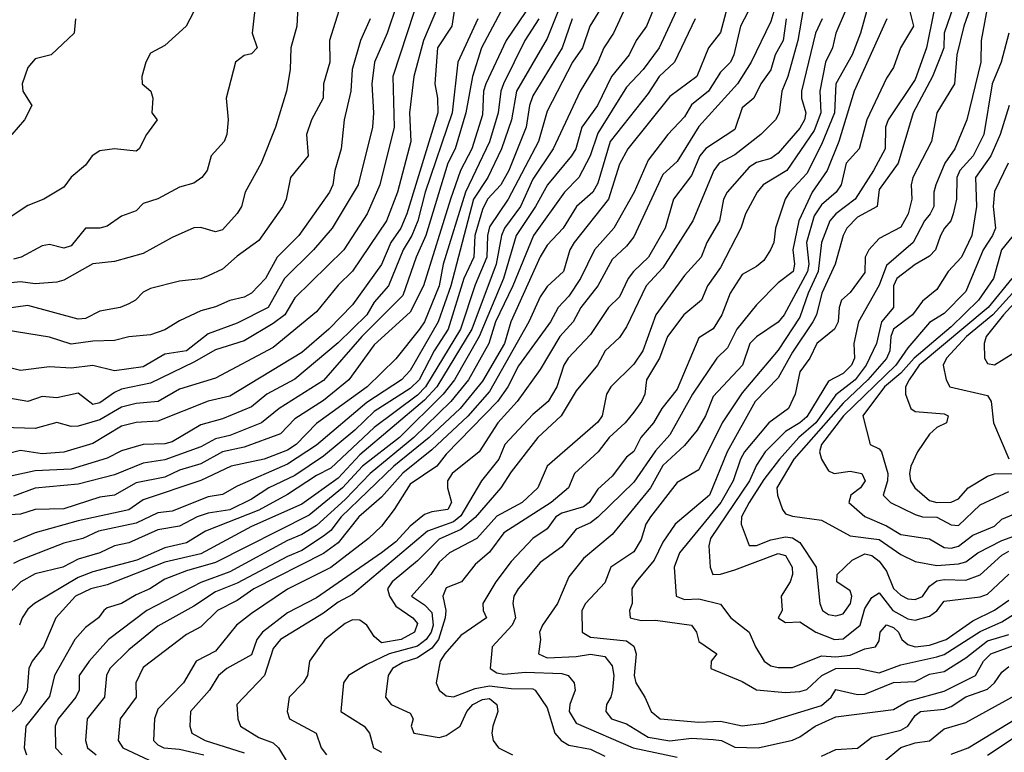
# Model space of a CAD drawing. Header units: metres. Extents: x -51132 to -49532, y -231222 to -229437.
# Tile 260 of 656: x -51058 to -50989, y -230176 to -230125. Entities that reach past the tile are written whole.
import ezdxf

# ---------------------------------------------------------------- set-up
doc = ezdxf.new("R2010")
doc.units = ezdxf.units.M
for name, color, linetype in [('CONTOUR_HALF', 8, 'Continuous'), ('CONTOUR_INDEX', 1, 'Continuous'), ('CONTOUR_INTER', 3, 'Continuous')]:
    doc.layers.add(name, color=color, linetype=linetype)

msp = doc.modelspace()

# ---------------------------------------------------------------- linework, layer by layer
at = {"layer": 'CONTOUR_HALF'}
for points, elevation in [([(-51038.212, -230120.759), (-51038.44, -230125.259), (-51038.86, -230126.759), (-51038.91, -230128.259), (-51039.158, -230129.759), (-51039.91, -230132.259), (-51040.92, -230134.759), (-51042.017, -230136.759), (-51042.267, -230137.759), (-51042.58, -230138.238), (-51043.58, -230139.366), (-51044.08, -230139.515), (-51045.08, -230139.214), (-51045.58, -230139.239), (-51047.08, -230139.901), (-51049.08, -230141.009), (-51051.08, -230141.569), (-51052.58, -230141.74), (-51054.58, -230142.86), (-51055.08, -230143.013), (-51056.58, -230143.106), (-51057.58, -230142.978), (-51059.58, -230143.19)], 60.5), ([(-51007.896, -230121.259), (-51009.08, -230125.711), (-51009.91, -230126.759), (-51010.705, -230128.759), (-51012.58, -230130.129), (-51015.487, -230133.759), (-51016.08, -230134.83), (-51016.834, -230137.259), (-51019.206, -230140.259), (-51019.506, -230140.759), (-51019.951, -230142.259), (-51021.08, -230143.313), (-51021.58, -230144.023), (-51022.354, -230145.759), (-51025.08, -230150.568), (-51026.58, -230152.286), (-51029.08, -230154.628), (-51031.08, -230156.231), (-51032.58, -230157.9), (-51034.143, -230159.259), (-51035.58, -230161.07), (-51036.58, -230161.812), (-51041.421, -230164.259), (-51042.58, -230165.046), (-51043.944, -230165.759), (-51045.08, -230166.878), (-51046.08, -230167.405), (-51049.08, -230169.706), (-51049.606, -230170.759), (-51049.566, -230171.759), (-51050.69, -230173.259), (-51050.824, -230174.759), (-51050.486, -230175.259), (-51047.289, -230176.759)], 51.5), ([(-51002.854, -230121.259), (-51003.714, -230126.259), (-51004.403, -230128.759), (-51004.815, -230129.759), (-51005.016, -230131.259), (-51005.256, -230131.759), (-51006.281, -230132.759), (-51008.08, -230134.172), (-51009.167, -230134.759), (-51009.53, -230135.259), (-51010.999, -230138.759), (-51013.08, -230142.02), (-51014.216, -230143.259), (-51015.58, -230146.105), (-51016.08, -230146.826), (-51017.059, -230147.759), (-51017.599, -230148.759), (-51019.08, -230150.537), (-51020.115, -230152.259), (-51021.745, -230153.759), (-51023.58, -230156.149), (-51024.288, -230157.259), (-51026.08, -230159.316), (-51027.08, -230160.131), (-51028.58, -230160.812), (-51030.08, -230162.32), (-51031.841, -230163.759), (-51032.162, -230164.259), (-51032.006, -230164.759), (-51031.58, -230165.461), (-51030.388, -230166.259), (-51030.08, -230166.662), (-51030.284, -230167.259), (-51031.214, -230167.759), (-51032.58, -230167.998), (-51033.08, -230167.56), (-51033.58, -230166.776), (-51034.08, -230166.415), (-51034.58, -230166.406), (-51035.08, -230166.646), (-51036.495, -230167.759), (-51037.551, -230169.259), (-51037.7, -230170.259), (-51038.008, -230170.759), (-51038.959, -230171.759), (-51039.099, -230172.759), (-51038.937, -230173.259), (-51037.087, -230174.259), (-51036.748, -230175.259), (-51036.373, -230175.759)], 49.5), ([(-51011.712, -230123.259), (-51013.325, -230126.759), (-51014.445, -230128.259), (-51015.58, -230129.493), (-51017.58, -230132.67), (-51018.114, -230134.259), (-51018.9, -230135.759), (-51019.892, -230136.759), (-51022.029, -230139.759), (-51023.472, -230143.259), (-51024.669, -230145.759), (-51025.136, -230147.259), (-51026.536, -230149.759), (-51027.77, -230151.259), (-51030.322, -230153.759), (-51033.354, -230156.259), (-51035.08, -230158.056), (-51037.08, -230159.855), (-51038.08, -230160.482), (-51039.08, -230160.895), (-51043.08, -230163.07), (-51045.08, -230163.82), (-51048.835, -230165.759), (-51051.493, -230167.759), (-51052.826, -230169.259), (-51053.529, -230170.259), (-51053.525, -230171.259), (-51053.742, -230171.759), (-51054.969, -230173.259), (-51055.193, -230173.759), (-51055.164, -230175.259), (-51054.704, -230175.759)], 52.5), ([(-51015.801, -230124.259), (-51016.5, -230125.759), (-51017.171, -230126.759), (-51017.576, -230127.759), (-51018.789, -230129.759), (-51020.677, -230133.759), (-51022.08, -230135.865), (-51022.939, -230137.759), (-51024.05, -230139.259), (-51024.252, -230139.759), (-51024.613, -230141.759), (-51026.319, -230146.259), (-51028.739, -230150.259), (-51029.58, -230151.187), (-51034.08, -230154.965), (-51035.58, -230156.572), (-51038.08, -230158.377), (-51041.58, -230159.941), (-51045.08, -230161.828), (-51047.58, -230162.405), (-51051.58, -230163.972), (-51052.703, -230164.259), (-51053.775, -230164.759), (-51055.145, -230166.259), (-51055.995, -230168.259), (-51056.774, -230169.259), (-51057.011, -230169.759), (-51057.126, -230171.259), (-51057.58, -230172.227), (-51059.276, -230173.759)], 53.5), ([(-51030.308, -230124.259), (-51031.773, -230128.759), (-51031.685, -230132.259), (-51032.685, -230136.259), (-51033.56, -230138.259), (-51035.177, -230140.759), (-51038.58, -230144.095), (-51039.265, -230145.259), (-51040.08, -230145.869), (-51042.08, -230147.067), (-51044.08, -230147.693), (-51045.58, -230148.554), (-51048.58, -230149.995), (-51050.58, -230150.423), (-51051.08, -230150.637), (-51052.08, -230151.372), (-51052.58, -230151.483), (-51053.58, -230150.694), (-51055.08, -230151.018), (-51056.08, -230150.918), (-51057.08, -230151.265), (-51059.08, -230150.916)], 58.5), ([(-51027.472, -230123.759), (-51027.689, -230125.259), (-51028.691, -230126.759), (-51028.87, -230129.259), (-51028.682, -230130.259), (-51028.667, -230131.259), (-51030.821, -230138.259), (-51031.228, -230139.259), (-51031.912, -230140.259), (-51032.58, -230141.784), (-51034.58, -230144.568), (-51036.217, -230146.259), (-51038.08, -230147.88), (-51043.08, -230150.889), (-51044.58, -230151.254), (-51048.08, -230152.625), (-51049.58, -230152.72), (-51050.58, -230152.968), (-51052.58, -230154.17), (-51054.58, -230154.781), (-51056.08, -230154.896), (-51057.58, -230154.671), (-51058.58, -230154.921)], 57.5), ([(-51045.328, -230123.759), (-51046.1, -230125.259), (-51047.58, -230126.613), (-51048.58, -230127.141), (-51048.905, -230127.759), (-51049.183, -230128.759), (-51049.165, -230129.259), (-51048.557, -230129.759), (-51048.427, -230130.259), (-51048.496, -230131.259), (-51048.108, -230131.759), (-51048.866, -230132.759), (-51049.354, -230133.759), (-51049.58, -230133.917), (-51051.08, -230133.762), (-51052.08, -230133.903), (-51052.621, -230134.259), (-51053.08, -230134.893), (-51054.08, -230135.722), (-51054.58, -230136.424), (-51055.966, -230137.259), (-51057.08, -230137.698), (-51058.58, -230138.685)], 61.5), ([(-51024.294, -230124.259), (-51025.636, -230126.759), (-51026.26, -230128.759), (-51026.719, -230131.259), (-51027.468, -230133.759), (-51027.974, -230134.759), (-51029.496, -230139.759), (-51030.171, -230141.259), (-51031.08, -230143.933), (-51033.941, -230146.759), (-51036.58, -230149.815), (-51039.65, -230151.759), (-51040.883, -230152.759), (-51043.08, -230153.618), (-51044.08, -230153.85), (-51045.08, -230154.403), (-51047.58, -230155.305), (-51049.08, -230155.533), (-51051.08, -230156.359), (-51053.58, -230156.997), (-51056.58, -230157.265), (-51058.08, -230157.818)], 56.5), ([(-51005.379, -230124.259), (-51005.58, -230124.939), (-51006.941, -230127.759), (-51007.892, -230129.259), (-51010.58, -230132.22), (-51012.08, -230134.636), (-51013.08, -230135.545), (-51015.08, -230139.867), (-51015.58, -230140.517), (-51016.58, -230141.42), (-51017.574, -230143.259), (-51018.751, -230144.759), (-51019.28, -230145.759), (-51020.215, -230146.759), (-51021.58, -230149.052), (-51023.164, -230151.259), (-51024.517, -230152.759), (-51025.81, -230154.759), (-51027.662, -230156.259), (-51027.994, -230156.759), (-51028.004, -230157.259), (-51027.716, -230158.259), (-51027.981, -230158.759), (-51029.08, -230158.906), (-51029.58, -230159.11), (-51030.58, -230159.914), (-51031.58, -230160.983), (-51032.58, -230161.752), (-51037.08, -230164.868), (-51039.08, -230165.912), (-51040.821, -230167.259), (-51041.21, -230167.759), (-51041.58, -230168.815), (-51043.282, -230169.759), (-51043.865, -230170.259), (-51044.494, -230171.259), (-51045.808, -230172.759), (-51045.846, -230173.759), (-51045.723, -230174.259), (-51044.798, -230174.759), (-51042.08, -230175.622)], 50.5), ([(-51000.445, -230124.259), (-51001.07, -230125.759), (-51001.311, -230126.759), (-51001.804, -230127.759), (-51002.19, -230129.759), (-51002.125, -230131.259), (-51002.58, -230132.493), (-51004.469, -230135.259), (-51006.122, -230136.259), (-51006.525, -230136.759), (-51007.348, -230138.259), (-51007.662, -230139.259), (-51009.08, -230141.976), (-51009.975, -230143.259), (-51010.395, -230144.259), (-51011.611, -230145.259), (-51012.754, -230146.759), (-51013.303, -230148.259), (-51014.213, -230149.759), (-51014.325, -230150.759), (-51014.542, -230151.259), (-51015.08, -230152.014), (-51015.69, -230152.759), (-51016.79, -230153.759), (-51017.553, -230154.759), (-51019.201, -230156.259), (-51019.609, -230157.259), (-51020.806, -230158.259), (-51024.08, -230160.36), (-51025.08, -230161.699), (-51026.08, -230162.567), (-51027.022, -230163.759), (-51028.08, -230164.188), (-51028.32, -230164.759), (-51028.121, -230165.759), (-51028.146, -230166.259), (-51028.615, -230167.759), (-51029.08, -230168.35), (-51030.08, -230169.033), (-51031.08, -230169.355), (-51031.798, -230169.759), (-51032.117, -230170.259), (-51032.3, -230171.759), (-51031.897, -230172.259), (-51030.58, -230172.852), (-51030.38, -230173.259), (-51030.519, -230173.759), (-51030.337, -230174.259), (-51028.58, -230174.543), (-51028.08, -230174.422), (-51027.119, -230173.759), (-51026.645, -230172.759), (-51026.246, -230172.259), (-51025.58, -230171.91), (-51025.08, -230171.836), (-51024.585, -230172.259), (-51024.507, -230172.759), (-51024.847, -230173.759), (-51024.925, -230174.259), (-51024.837, -230174.759), (-51024.462, -230175.259), (-51023.484, -230175.759)], 48.5), ([(-50994.285, -230124.259), (-50994.807, -230126.759), (-50995.58, -230128.962), (-50997.448, -230131.759), (-50997.648, -230132.259), (-50997.661, -230133.759), (-50998.466, -230135.259), (-50999.747, -230137.259), (-51001.077, -230138.259), (-51001.495, -230138.759), (-51002.085, -230140.259), (-51002.298, -230142.259), (-51002.999, -230143.759), (-51003.58, -230145.434), (-51005.08, -230147.722), (-51007.58, -230150.665), (-51008.953, -230152.759), (-51010.58, -230156.014), (-51012.08, -230156.89), (-51013.936, -230159.259), (-51014.242, -230159.759), (-51014.58, -230160.823), (-51015.08, -230161.681), (-51016.669, -230162.759), (-51017.08, -230163.838), (-51018.435, -230165.259), (-51018.687, -230165.759), (-51018.654, -230167.259), (-51018.08, -230167.606), (-51015.58, -230167.851), (-51015.08, -230168.228), (-51014.912, -230168.759), (-51015.069, -230170.259), (-51014.931, -230170.759), (-51014.313, -230171.759), (-51013.887, -230172.759), (-51013.264, -230173.259), (-51010.58, -230173.495), (-51009.08, -230173.424), (-51007.58, -230173.731), (-51006.08, -230173.554), (-51002.08, -230172.341), (-51001.415, -230171.759), (-51001.08, -230171.216), (-50999.58, -230171.57), (-50999.08, -230171.55), (-50997.08, -230170.749), (-50995.58, -230170.68), (-50994.58, -230170.157), (-50993.58, -230169.983), (-50992.08, -230169.018), (-50990.58, -230167.847), (-50989.08, -230167.408)], 46.5), ([(-50991.668, -230123.759), (-50992.213, -230125.259), (-50992.7, -230127.259), (-50992.853, -230129.259), (-50994.075, -230131.259), (-50994.458, -230133.259), (-50995.739, -230135.759), (-50995.861, -230136.259), (-50995.812, -230137.259), (-50996.067, -230138.259), (-50996.58, -230139.183), (-50998.08, -230139.967), (-50998.802, -230140.759), (-50999.038, -230141.259), (-50999.08, -230142.323), (-51000.08, -230143.72), (-51000.682, -230144.259), (-51000.84, -230144.759), (-51000.912, -230145.759), (-51001.171, -230146.259), (-51002.393, -230147.259), (-51002.888, -230148.259), (-51003.58, -230149.207), (-51003.895, -230150.759), (-51004.372, -230151.759), (-51005.721, -230152.759), (-51007.406, -230154.759), (-51007.69, -230155.259), (-51008.186, -230156.759), (-51009.046, -230158.259), (-51011.91, -230161.759), (-51012.29, -230162.759), (-51012.152, -230164.759), (-51011.58, -230164.997), (-51010.58, -230164.941), (-51009.08, -230165.321), (-51008.356, -230166.259), (-51007.08, -230167.242), (-51006.659, -230168.259), (-51006.042, -230169.259), (-51005.58, -230169.578), (-51005.08, -230169.706), (-51004.08, -230169.689), (-51002.08, -230168.882), (-51001.08, -230168.952), (-51000.08, -230168.856), (-50999.08, -230168.415), (-50998.335, -230168.259), (-50998.08, -230167.852), (-50997.999, -230167.259), (-50997.58, -230166.751), (-50997.08, -230166.933), (-50996.741, -230167.259), (-50996.501, -230167.759), (-50996.08, -230168.114), (-50995.58, -230168.263), (-50994.58, -230168.152), (-50993.438, -230167.759), (-50991.58, -230166.476), (-50990.08, -230165.722), (-50989.08, -230165.027)], 45.5), ([(-51019.356, -230124.759), (-51020.04, -230126.759), (-51022.08, -230130.088), (-51022.314, -230130.759), (-51022.544, -230132.259), (-51023.755, -230135.259), (-51024.309, -230136.259), (-51025.225, -230137.259), (-51025.58, -230137.967), (-51026.11, -230139.759), (-51026.175, -230141.259), (-51026.856, -230142.759), (-51027.95, -230146.259), (-51028.91, -230147.759), (-51029.962, -230149.759), (-51030.58, -230150.364), (-51033.08, -230151.951), (-51034.419, -230153.259), (-51036.58, -230155.048), (-51038.58, -230156.389), (-51040.384, -230157.259), (-51041.58, -230158.041), (-51043.08, -230158.767), (-51044.58, -230159.011), (-51045.345, -230159.259), (-51046.58, -230159.896), (-51048.08, -230160.162), (-51050.08, -230161.053), (-51051.08, -230161.275), (-51052.08, -230161.765), (-51053.58, -230162.188), (-51054.651, -230162.759), (-51056.58, -230163.208), (-51057.562, -230163.759), (-51058.582, -230164.759)], 54.5), ([(-51033.344, -230124.759), (-51034.027, -230126.259), (-51034.596, -230128.259), (-51034.695, -230129.759), (-51035.15, -230131.759), (-51035.362, -230133.759), (-51035.813, -230135.259), (-51035.935, -230136.259), (-51036.171, -230136.759), (-51038.3, -230139.759), (-51039.8, -230141.259), (-51040.616, -230142.759), (-51041.58, -230143.76), (-51042.08, -230144.051), (-51043.08, -230144.272), (-51044.08, -230144.72), (-51045.08, -230144.98), (-51046.58, -230145.67), (-51047.58, -230146.304), (-51048.58, -230146.652), (-51050.08, -230146.781), (-51051.08, -230147.041), (-51052.58, -230147.083), (-51054.08, -230147.292), (-51055.58, -230146.818), (-51058.58, -230146.338)], 59.5), ([(-51021.674, -230124.759), (-51022.631, -230126.259), (-51024.123, -230129.259), (-51024.306, -230129.759), (-51024.491, -230131.259), (-51025.08, -230133.276), (-51026.754, -230136.759), (-51028.299, -230141.759), (-51028.568, -230143.259), (-51029.58, -230145.743), (-51029.932, -230146.259), (-51031.58, -230148.311), (-51033.556, -230150.259), (-51037.08, -230152.783), (-51038.494, -230154.259), (-51039.08, -230154.636), (-51040.701, -230155.259), (-51042.981, -230155.759), (-51045.08, -230156.742), (-51049.08, -230158.079), (-51050.08, -230158.781), (-51053.58, -230159.548), (-51056.58, -230160.376), (-51058.08, -230161.002)], 55.5), ([(-50997.554, -230124.759), (-50999.806, -230129.759), (-51000.863, -230133.259), (-51001.693, -230135.259), (-51002.731, -230136.759), (-51003.637, -230138.759), (-51004.063, -230140.759), (-51003.955, -230141.759), (-51004.038, -230142.259), (-51005.08, -230143.056), (-51006.58, -230144.581), (-51007.932, -230146.259), (-51008.58, -230147.562), (-51009.317, -230148.259), (-51011.012, -230150.759), (-51012.58, -230153.576), (-51013.58, -230154.69), (-51015.08, -230156.868), (-51017.58, -230159.281), (-51018.08, -230159.683), (-51019.08, -230160.108), (-51020.08, -230161.336), (-51021.58, -230162.421), (-51023.092, -230164.259), (-51023.386, -230164.759), (-51023.474, -230165.259), (-51023.289, -230166.259), (-51023.509, -230166.759), (-51024.899, -230168.259), (-51025.035, -230169.759), (-51024.58, -230170.062), (-51024.08, -230170.169), (-51022.58, -230170.014), (-51020.08, -230170.104), (-51019.63, -230170.259), (-51019.227, -230170.759), (-51019.157, -230171.259), (-51019.517, -230172.259), (-51019.565, -230172.759), (-51019.08, -230173.548), (-51015.126, -230175.259), (-51012.08, -230175.915)], 47.5), ([(-50989.083, -230125.759), (-50989.621, -230127.759), (-50990.235, -230129.259), (-50990.827, -230132.759), (-50991.571, -230134.259), (-50992.483, -230135.259), (-50992.689, -230135.759), (-50992.71, -230137.259), (-50992.941, -230138.259), (-50993.101, -230138.759), (-50993.557, -230139.259), (-50993.816, -230139.759), (-50994.167, -230140.759), (-50994.58, -230141.205), (-50995.58, -230141.775), (-50996.865, -230142.759), (-50997.087, -230143.259), (-50997.081, -230144.759), (-50997.922, -230145.759), (-50998.273, -230147.259), (-50998.968, -230148.759), (-50999.739, -230149.759), (-51001.08, -230150.808), (-51002.46, -230152.759), (-51003.647, -230153.759), (-51004.987, -230155.259), (-51006.08, -230156.672), (-51007.098, -230158.259), (-51007.618, -230159.259), (-51007.648, -230159.759), (-51007.08, -230161.253), (-51006.58, -230161.251), (-51005.58, -230160.855), (-51004.58, -230160.648), (-51004.08, -230160.71), (-51003.58, -230161.031), (-51002.442, -230162.759), (-51002.179, -230165.259), (-51002.007, -230165.759), (-51001.58, -230166.026), (-51001.08, -230166.12), (-51000.58, -230165.975), (-51000.069, -230165.259), (-50999.97, -230164.759), (-51000.08, -230164.378), (-51001.006, -230163.759), (-51000.996, -230163.259), (-50999.954, -230162.259), (-50999.08, -230161.824), (-50998.58, -230161.933), (-50998.08, -230162.331), (-50997.58, -230163.027), (-50997.08, -230164.228), (-50996.58, -230164.695), (-50996.08, -230164.949), (-50995.58, -230164.983), (-50995.08, -230164.786), (-50994.58, -230164.06), (-50994.08, -230163.687), (-50993.58, -230163.594), (-50992.08, -230163.657), (-50991.08, -230163.274), (-50989.58, -230161.926), (-50989.08, -230161.644)], 44.5), ([(-50989.133, -230134.759), (-50990.08, -230136.724), (-50990.179, -230137.759), (-50990.024, -230139.259), (-50990.214, -230139.759), (-50990.863, -230140.759), (-50992.08, -230143.655), (-50993.58, -230145.166), (-50994.58, -230145.785), (-50996.08, -230147.553), (-50996.918, -230148.759), (-51000.561, -230152.259), (-51002.081, -230154.259), (-51002.216, -230154.759), (-51002.077, -230155.259), (-51001.58, -230156.079), (-51001.205, -230156.259), (-51000.08, -230156.103), (-50999.275, -230156.259), (-50999.051, -230156.759), (-50999.369, -230157.259), (-51000.047, -230157.759), (-51000.177, -230158.259), (-50999.08, -230159.243), (-50997.58, -230159.881), (-50996.58, -230160.477), (-50994.58, -230160.777), (-50993.58, -230161.385), (-50993.08, -230161.435), (-50992.58, -230161.292), (-50991.58, -230160.534), (-50990.08, -230159.903), (-50989.58, -230159.422), (-50988.08, -230158.801)], 43.5), ([(-50986.722, -230142.259), (-50989.451, -230145.259), (-50990.652, -230146.759), (-50990.797, -230147.259), (-50990.786, -230148.259), (-50990.58, -230148.639), (-50990.08, -230148.73), (-50988.08, -230147.476)], 41.5), ([(-50988.881, -230142.759), (-50990.527, -230144.759), (-50995.308, -230148.759), (-50996.002, -230149.759), (-50996.247, -230150.259), (-50996.263, -230150.759), (-50995.878, -230151.759), (-50995.58, -230151.973), (-50993.58, -230152.123), (-50993.285, -230152.259), (-50993.409, -230152.759), (-50994.08, -230153.063), (-50994.58, -230153.537), (-50995.43, -230154.759), (-50995.89, -230155.759), (-50995.985, -230156.259), (-50995.912, -230156.759), (-50995.616, -230157.259), (-50994.58, -230158.132), (-50994.08, -230158.256), (-50993.08, -230158.242), (-50992.58, -230158.012), (-50991.903, -230157.259), (-50990.58, -230156.435), (-50990.08, -230156.288), (-50987.08, -230156.238)], 42.5), ([(-51002.08, -230175.851), (-51001.08, -230175.391), (-50999.58, -230175.297), (-50998.58, -230174.519), (-50996.58, -230174.052), (-50996.083, -230173.759), (-50995.58, -230173.026), (-50995.209, -230172.759), (-50993.58, -230172.577), (-50993.08, -230172.393), (-50992.08, -230171.739), (-50990.58, -230171.189), (-50990.077, -230170.759), (-50989.58, -230170.012), (-50989.08, -230169.631)], 47.5), ([(-50993.08, -230175.71), (-50991.91, -230175.259), (-50988.61, -230173.259)], 48.5)]:
    msp.add_lwpolyline(points, dxfattribs=dict(at, elevation=elevation))
at = {"layer": 'CONTOUR_INDEX'}
for points, elevation in [([(-51020.08, -230123.58), (-51021.08, -230126.118), (-51023.209, -230129.759), (-51023.556, -230131.759), (-51024.255, -230133.759), (-51025.189, -230135.759), (-51026.195, -230137.259), (-51027.774, -230143.259), (-51028.635, -230145.759), (-51030.58, -230149.123), (-51031.175, -230149.759), (-51033.58, -230151.335), (-51037.08, -230154.293), (-51039.08, -230155.605), (-51042.58, -230157.126), (-51043.58, -230157.71), (-51044.58, -230157.865), (-51047.08, -230158.871), (-51048.08, -230158.982), (-51049.58, -230159.707), (-51052.177, -230160.259), (-51053.269, -230160.759), (-51054.58, -230161.091), (-51057.602, -230162.259), (-51058.08, -230162.492)], 55), ([(-51035.395, -230123.759), (-51036.179, -230126.259), (-51036.15, -230127.759), (-51036.584, -230129.259), (-51036.623, -230130.259), (-51037.424, -230131.759), (-51037.76, -230132.759), (-51037.64, -230134.259), (-51038.878, -230135.759), (-51039.179, -230137.259), (-51039.398, -230137.759), (-51041.08, -230140.111), (-51042.58, -230141.197), (-51043.58, -230142.095), (-51044.58, -230142.57), (-51045.08, -230142.765), (-51046.58, -230142.943), (-51048.58, -230143.446), (-51049.08, -230143.699), (-51049.617, -230144.259), (-51050.08, -230144.514), (-51050.677, -230144.759), (-51052.08, -230145.02), (-51053.08, -230145.515), (-51053.58, -230145.57), (-51057.08, -230144.621), (-51058.58, -230144.83)], 60), ([(-50990.551, -230123.759), (-50991, -230126.259), (-50991.027, -230127.759), (-50991.997, -230131.759), (-50992.844, -230133.759), (-50993.531, -230134.759), (-50994.149, -230136.259), (-50994.285, -230136.759), (-50994.284, -230137.759), (-50994.545, -230138.259), (-50994.942, -230138.759), (-50995.717, -230140.259), (-50997.58, -230141.856), (-50998.08, -230143.211), (-50999.515, -230145.759), (-50999.825, -230147.259), (-50999.791, -230148.259), (-50999.994, -230148.759), (-51000.58, -230149.321), (-51001.58, -230149.868), (-51003.08, -230152.329), (-51003.573, -230152.759), (-51004.58, -230153.338), (-51005.99, -230154.759), (-51006.58, -230155.68), (-51007.069, -230156.759), (-51009.759, -230160.759), (-51009.88, -230161.259), (-51009.802, -230162.759), (-51009.6, -230163.259), (-51009.08, -230163.239), (-51008.08, -230162.943), (-51005.08, -230161.804), (-51004.58, -230161.936), (-51004.107, -230162.759), (-51004.074, -230163.259), (-51004.249, -230163.759), (-51004.881, -230164.759), (-51004.799, -230165.759), (-51005.076, -230166.259), (-51004.58, -230166.591), (-51003.58, -230166.541), (-51002.469, -230167.259), (-51001.185, -230167.759), (-51000.58, -230167.71), (-50999.388, -230166.759), (-50999.08, -230165.605), (-50998.58, -230164.839), (-50998.08, -230164.532), (-50997.13, -230165.759), (-50996.08, -230166.333), (-50995.58, -230166.418), (-50994.58, -230166.136), (-50994.08, -230165.78), (-50993.58, -230165.11), (-50991.08, -230164.792), (-50990.58, -230164.612), (-50989.08, -230163.243)], 45), ([(-51004.519, -230124.759), (-51004.72, -230126.259), (-51005.296, -230127.259), (-51005.58, -230128.292), (-51006.281, -230129.259), (-51006.775, -230130.259), (-51007.58, -230130.93), (-51008.08, -230132.427), (-51010.08, -230133.75), (-51010.497, -230134.259), (-51011.08, -230135.606), (-51012.343, -230137.259), (-51012.902, -230139.259), (-51014.054, -230141.259), (-51015.113, -230142.259), (-51015.483, -230142.759), (-51016.08, -230144.018), (-51016.832, -230144.759), (-51018.08, -230146.636), (-51019.635, -230148.259), (-51019.93, -230148.759), (-51020.414, -230150.259), (-51021.016, -230151.259), (-51022.08, -230152.163), (-51024.027, -230154.259), (-51024.446, -230155.259), (-51025.648, -230156.759), (-51027.08, -230159.198), (-51027.58, -230159.603), (-51029.384, -230160.259), (-51034.58, -230164.652), (-51035.58, -230165.164), (-51036.58, -230165.944), (-51039.58, -230167.76), (-51040.08, -230168.383), (-51040.68, -230170.259), (-51042.604, -230172.259), (-51042.523, -230173.259), (-51042.34, -230173.759), (-51041.08, -230174.544), (-51040.08, -230174.914), (-51039.705, -230175.259), (-51039.106, -230176.259)], 50)]:
    msp.add_lwpolyline(points, dxfattribs=dict(at, elevation=elevation))
at = {"layer": 'CONTOUR_INTER'}
for points, elevation in [([(-51027.97, -230122.259), (-51029.668, -230126.259), (-51030.321, -230128.759), (-51030.62, -230131.259), (-51030.546, -230133.259), (-51031.455, -230136.759), (-51032.213, -230138.759), (-51034.58, -230142.242), (-51035.58, -230143.205), (-51037.08, -230145.062), (-51040.08, -230147.536), (-51044.08, -230149.646), (-51046.58, -230150.413), (-51048.039, -230151.259), (-51049.58, -230151.418), (-51050.58, -230151.66), (-51052.08, -230152.541), (-51053.58, -230152.99), (-51054.08, -230153.004), (-51055.08, -230152.73), (-51056.58, -230153.136), (-51061.08, -230152.993)], 58), ([(-51013.175, -230122.759), (-51014.203, -230125.259), (-51014.922, -230126.259), (-51015.397, -230127.259), (-51016.632, -230128.759), (-51017.607, -230130.759), (-51018.692, -230132.259), (-51019.098, -230133.759), (-51019.407, -230134.259), (-51021.061, -230136.259), (-51021.887, -230137.759), (-51023.23, -230139.759), (-51024.109, -230142.759), (-51025.811, -230146.759), (-51027.519, -230149.759), (-51028.294, -230150.759), (-51031.324, -230153.759), (-51033.894, -230155.759), (-51035.264, -230157.259), (-51037.58, -230159.145), (-51044.08, -230162.427), (-51046.08, -230162.997), (-51047.58, -230163.578), (-51048.622, -230164.259), (-51049.58, -230164.656), (-51050.58, -230165.271), (-51051.58, -230165.571), (-51051.824, -230165.759), (-51052.185, -230166.259), (-51053.08, -230166.932), (-51053.822, -230167.759), (-51055.236, -230170.259), (-51055.58, -230171.719), (-51057.226, -230173.759), (-51057.326, -230175.259), (-51057.177, -230175.759)], 53), ([(-51041.257, -230123.259), (-51041.541, -230125.759), (-51041.196, -230126.759), (-51041.58, -230127.184), (-51042.08, -230127.308), (-51042.678, -230127.759), (-51043.336, -230130.259), (-51043.19, -230131.759), (-51043.284, -230132.759), (-51043.473, -230133.259), (-51044.371, -230134.259), (-51044.66, -230135.259), (-51045.015, -230135.759), (-51045.58, -230136.14), (-51046.58, -230136.412), (-51048.08, -230137.239), (-51049.08, -230137.557), (-51049.58, -230138.064), (-51050.58, -230138.43), (-51051.58, -230139.118), (-51052.08, -230139.261), (-51053.08, -230139.257), (-51054.08, -230140.488), (-51054.58, -230140.643), (-51055.58, -230140.384), (-51056.08, -230140.483), (-51057.548, -230141.259), (-51058.08, -230141.419)], 61), ([(-51006.647, -230123.259), (-51007.686, -230125.259), (-51008.149, -230127.259), (-51008.376, -230127.759), (-51009.08, -230128.445), (-51009.902, -230129.759), (-51011.08, -230130.715), (-51011.58, -230131.535), (-51012.725, -230132.759), (-51014.08, -230134.54), (-51015.05, -230136.759), (-51016.469, -230139.259), (-51017.799, -230140.759), (-51018.776, -230142.759), (-51019.58, -230143.97), (-51020.334, -230144.759), (-51020.865, -230145.759), (-51023.08, -230148.796), (-51023.802, -230150.259), (-51024.533, -230151.259), (-51028.08, -230154.925), (-51028.735, -230155.759), (-51030.58, -230157), (-51031.685, -230158.759), (-51032.58, -230159.897), (-51033.471, -230160.759), (-51036.08, -230162.762), (-51039.08, -230164.278), (-51041.58, -230165.949), (-51042.611, -230166.759), (-51044.08, -230168.575), (-51045.408, -230169.259), (-51046.291, -230170.759), (-51048.08, -230172.587), (-51048.308, -230173.259), (-51048.377, -230174.759), (-51048.08, -230175.062), (-51047.652, -230175.259), (-51046.58, -230175.355), (-51044.88, -230175.759)], 51), ([(-50992.726, -230123.259), (-50993.562, -230125.759), (-50993.605, -230126.759), (-50993.776, -230127.259), (-50994.38, -230128.759), (-50995.722, -230131.259), (-50996.767, -230134.759), (-50998.08, -230136.576), (-50998.219, -230137.759), (-50999.58, -230138.488), (-51000.323, -230139.259), (-51000.577, -230139.759), (-51001.138, -230141.759), (-51002.046, -230143.759), (-51002.431, -230145.259), (-51002.676, -230145.759), (-51004.08, -230147.852), (-51005.08, -230149.633), (-51006.67, -230151.259), (-51008.606, -230154.759), (-51009.837, -230157.759), (-51012.224, -230159.759), (-51013.08, -230161.025), (-51013.68, -230162.259), (-51014.921, -230163.759), (-51015.213, -230164.259), (-51015.191, -230165.259), (-51015.381, -230165.759), (-51015.344, -230166.259), (-51014.58, -230166.447), (-51013.58, -230166.429), (-51011.08, -230166.77), (-51010.727, -230167.259), (-51010.58, -230167.89), (-51009.328, -230168.759), (-51009.732, -230169.259), (-51009.755, -230169.759), (-51007.58, -230170.669), (-51006.58, -230171.251), (-51004.58, -230171.423), (-51003.58, -230171.371), (-51003.08, -230171.218), (-51002.056, -230170.259), (-51001.08, -230169.776), (-50999.58, -230169.736), (-50998.08, -230170.077), (-50996.58, -230169.504), (-50994.08, -230168.971), (-50993.58, -230168.792), (-50991.08, -230167.199), (-50989.58, -230166.535), (-50988.58, -230165.916)], 46), ([(-51022.563, -230124.259), (-51023.937, -230126.259), (-51025.338, -230129.259), (-51025.508, -230129.759), (-51025.58, -230131.406), (-51026.306, -230133.759), (-51027.087, -230135.259), (-51027.795, -230137.259), (-51029.659, -230143.259), (-51030.58, -230145.089), (-51033.08, -230147.349), (-51034.834, -230149.759), (-51036.58, -230151.203), (-51038.58, -230152.478), (-51039.58, -230153.52), (-51042.08, -230154.432), (-51043.58, -230154.746), (-51045.08, -230155.597), (-51046.58, -230156.025), (-51047.58, -230156.518), (-51049.58, -230156.911), (-51051.08, -230157.753), (-51052.08, -230157.9), (-51054.58, -230158.716), (-51056.58, -230158.761), (-51057.58, -230159.069), (-51060.58, -230159.255)], 56), ([(-51031.496, -230123.759), (-51032.166, -230125.759), (-51033.051, -230127.759), (-51033.239, -230129.259), (-51033.123, -230131.259), (-51033.187, -230132.259), (-51034.19, -230136.259), (-51035.996, -230139.259), (-51037.291, -230140.759), (-51039.289, -230142.759), (-51040.433, -230144.759), (-51042.58, -230145.853), (-51044.58, -230146.574), (-51046.08, -230147.769), (-51047.58, -230147.982), (-51049.08, -230148.86), (-51051.08, -230149.148), (-51052.58, -230148.777), (-51054.08, -230148.971), (-51055.58, -230148.872), (-51057.58, -230149.128), (-51059.08, -230148.755)], 59), ([(-51017.2, -230123.759), (-51018.124, -230125.259), (-51018.641, -230126.759), (-51019.34, -230127.759), (-51021.08, -230131.145), (-51021.688, -230133.259), (-51023.786, -230137.259), (-51025.08, -230139.165), (-51025.224, -230139.759), (-51025.272, -230141.259), (-51026.08, -230143.186), (-51027.092, -230146.259), (-51029.518, -230150.259), (-51030.08, -230150.826), (-51033.08, -230153.066), (-51036.08, -230155.884), (-51037.08, -230156.387), (-51039.08, -230157.721), (-51041.08, -230158.79), (-51044.77, -230160.259), (-51046.08, -230161.067), (-51047.58, -230161.409), (-51049.537, -230162.259), (-51052.58, -230163.067), (-51053.58, -230163.466), (-51056.621, -230165.259), (-51057.08, -230165.659), (-51057.469, -230166.259), (-51057.659, -230166.759)], 54), ([(-50998.96, -230124.259), (-50999.372, -230125.759), (-50999.957, -230127.259), (-51001.074, -230129.259), (-51001.179, -230131.259), (-51002.08, -230133.457), (-51003.08, -230135.472), (-51004.292, -230136.759), (-51004.597, -230137.259), (-51005.264, -230139.259), (-51005.377, -230140.259), (-51005.599, -230140.759), (-51006.08, -230141.493), (-51006.58, -230141.926), (-51007.58, -230142.471), (-51008.397, -230143.759), (-51008.972, -230145.259), (-51009.58, -230146.239), (-51010.58, -230146.869), (-51012.08, -230150.407), (-51013.146, -230151.759), (-51013.726, -230152.759), (-51014.587, -230153.759), (-51015.08, -230154.733), (-51015.58, -230155.116), (-51016.58, -230156.443), (-51017.58, -230157.353), (-51018.174, -230158.259), (-51018.58, -230158.575), (-51020.08, -230159.015), (-51020.49, -230159.259), (-51021.08, -230160.089), (-51022.08, -230160.753), (-51023.58, -230162.356), (-51024.654, -230163.759), (-51025.551, -230165.259), (-51025.527, -230165.759), (-51025.288, -230166.259), (-51027.08, -230167.491), (-51028.191, -230168.759), (-51028.5, -230169.259), (-51028.783, -230170.759), (-51028.58, -230171.261), (-51028.08, -230171.666), (-51027.58, -230171.735), (-51026.08, -230171.154), (-51025.08, -230170.96), (-51023.58, -230171.145), (-51022.08, -230171.166), (-51021.909, -230171.259), (-51021.08, -230172.486), (-51020.547, -230174.259), (-51020.127, -230174.759), (-51019.58, -230175.077), (-51018.08, -230175.35), (-51017.08, -230175.852)], 48), ([(-50995.964, -230124.259), (-50995.71, -230125.259), (-50996.593, -230126.759), (-50997.08, -230128.13), (-50997.58, -230128.863), (-50998.943, -230131.759), (-50999.458, -230133.759), (-51000.357, -230134.759), (-51000.72, -230136.259), (-51001.057, -230136.759), (-51002.08, -230137.65), (-51002.58, -230138.414), (-51003.105, -230140.259), (-51002.953, -230141.759), (-51003.047, -230142.259), (-51004.66, -230145.259), (-51005.08, -230145.78), (-51006.58, -230146.797), (-51007.044, -230147.259), (-51007.557, -230148.759), (-51009.58, -230150.929), (-51010.121, -230152.259), (-51010.696, -230153.259), (-51011.58, -230154.323), (-51013.08, -230155.706), (-51013.919, -230157.259), (-51016.58, -230160.473), (-51018.58, -230162.149), (-51019.58, -230163.406), (-51020.362, -230165.259), (-51021.406, -230166.759), (-51021.618, -230167.259), (-51021.558, -230167.759), (-51021.694, -230168.759), (-51021.08, -230169.026), (-51019.08, -230168.938), (-51018.08, -230168.768), (-51017.08, -230168.94), (-51016.58, -230169.588), (-51016.476, -230170.259), (-51016.55, -230171.259), (-51016.666, -230171.759), (-51016.966, -230172.259), (-51017.028, -230172.759), (-51016.632, -230173.259), (-51015.58, -230173.608), (-51014.08, -230174.521), (-51012.58, -230174.781), (-51011.08, -230174.599), (-51009.58, -230174.679), (-51009.016, -230174.759), (-51008.08, -230175.216), (-51006.469, -230175.259), (-51004.08, -230174.724), (-51003.58, -230174.513), (-51002.508, -230173.759), (-51001.08, -230173.12), (-50997.08, -230172.606), (-50996.08, -230172.042), (-50993.58, -230171.35), (-50991.393, -230170.259), (-50990.842, -230169.259), (-50990.342, -230168.759), (-50988.08, -230167.925)], 47), ([(-51025.901, -230124.759), (-51027.289, -230127.759), (-51027.676, -230131.259), (-51029.538, -230136.759), (-51030.043, -230138.759), (-51030.467, -230139.759), (-51031.077, -230140.759), (-51032.073, -230143.259), (-51033.08, -230144.387), (-51033.592, -230145.259), (-51035.58, -230147.194), (-51038.58, -230149.712), (-51040.525, -230150.759), (-51041.58, -230151.644), (-51043.58, -230152.465), (-51045.08, -230152.889), (-51047.08, -230154.066), (-51047.58, -230154.193), (-51049.08, -230154.252), (-51050.58, -230154.691), (-51051.58, -230155.199), (-51054.08, -230155.967), (-51056.58, -230156.074), (-51058.58, -230156.501)], 57), ([(-51053.78, -230124.759), (-51053.866, -230125.759), (-51055.474, -230127.259), (-51056.58, -230127.518), (-51057.08, -230128.132), (-51057.475, -230129.259), (-51057.425, -230129.759), (-51056.811, -230130.759), (-51057.301, -230131.759), (-51058.195, -230132.759)], 62), ([(-51010.827, -230124.759), (-51012.255, -230127.759), (-51013.319, -230128.759), (-51014.08, -230129.936), (-51016.724, -230133.259), (-51017.58, -230136.133), (-51017.923, -230136.759), (-51019.065, -230137.759), (-51019.97, -230139.259), (-51021.08, -230140.439), (-51021.58, -230141.24), (-51023.613, -230145.759), (-51024.036, -230147.259), (-51025.58, -230149.859), (-51027.112, -230151.759), (-51029.259, -230153.759), (-51031.713, -230155.759), (-51035.369, -230159.259), (-51036.08, -230160.205), (-51036.58, -230160.605), (-51038.08, -230161.599), (-51039.08, -230162.008), (-51042.58, -230163.848), (-51044.08, -230164.453), (-51045.58, -230165.451), (-51048.08, -230166.841), (-51050.08, -230168.477), (-51051.387, -230169.759), (-51051.626, -230170.259), (-51051.759, -230171.759), (-51052.958, -230173.259), (-51053.083, -230174.759), (-51052.939, -230175.259), (-51052.352, -230175.759)], 52), ([(-51002.037, -230124.759), (-51002.489, -230125.759), (-51003.472, -230129.759), (-51003.464, -230130.259), (-51003.154, -230131.259), (-51003.249, -230131.759), (-51003.58, -230132.324), (-51005.08, -230134.053), (-51005.58, -230134.44), (-51006.58, -230134.707), (-51007.08, -230135.031), (-51008.608, -230136.759), (-51008.864, -230137.259), (-51009.152, -230138.759), (-51010.013, -230140.259), (-51010.411, -230141.259), (-51011.58, -230142.547), (-51013.554, -230145.259), (-51014.446, -230147.759), (-51015.08, -230148.69), (-51016.666, -230150.259), (-51016.977, -230150.759), (-51017.265, -230152.259), (-51017.58, -230152.696), (-51021.08, -230155.756), (-51021.737, -230157.259), (-51022.82, -230158.259), (-51024.58, -230159.21), (-51025.966, -230160.759), (-51027.85, -230161.759), (-51028.58, -230162.412), (-51029.15, -230163.259), (-51030.493, -230164.759), (-51029.58, -230165.352), (-51029.08, -230165.895), (-51028.98, -230166.759), (-51029.125, -230167.259), (-51029.473, -230167.759), (-51030.08, -230168.21), (-51032.035, -230168.759), (-51033.58, -230169.481), (-51034.848, -230170.259), (-51035.198, -230170.759), (-51035.391, -230172.759), (-51033.773, -230173.759), (-51033.389, -230174.259), (-51033.12, -230175.259), (-51032.58, -230175.576)], 49), ([(-50989.059, -230130.759), (-50989.683, -230132.759), (-50990.328, -230134.259), (-50991.411, -230135.759), (-50991.327, -230137.759), (-50991.652, -230139.759), (-50992.375, -230141.259), (-50993.303, -230142.259), (-50994.08, -230143.503), (-50995.08, -230144.307), (-50995.777, -230145.259), (-50997.095, -230146.259), (-50997.272, -230146.759), (-50997.342, -230147.759), (-50997.58, -230148.293), (-50998.868, -230149.759), (-51000.58, -230151.393), (-51003.985, -230155.259), (-51005.16, -230157.259), (-51005.121, -230157.759), (-51004.768, -230158.759), (-51004.58, -230159.064), (-51004.08, -230159.214), (-51002.08, -230159.493), (-51000.08, -230160.567), (-50998.08, -230160.82), (-50996.58, -230161.861), (-50995.58, -230162.347), (-50994.08, -230162.632), (-50992.58, -230162.519), (-50992.08, -230162.389), (-50991.239, -230161.759), (-50989.58, -230160.902), (-50987.58, -230160.173)], 44), ([(-50988.374, -230139.259), (-50989.606, -230140.759), (-50990.165, -230142.759), (-50991.199, -230144.259), (-50993.08, -230146.101), (-50995.656, -230148.259), (-50996.58, -230149.302), (-50997.697, -230150.259), (-50999.212, -230152.259), (-50998.7, -230154.259), (-50998.08, -230154.553), (-50997.924, -230154.759), (-50997.486, -230156.259), (-50997.492, -230156.759), (-50997.81, -230157.759), (-50997.284, -230158.259), (-50995.58, -230159.107), (-50995.08, -230159.253), (-50994.08, -230159.292), (-50993.08, -230159.823), (-50992.58, -230159.859), (-50991.08, -230158.439), (-50989.08, -230157.499)], 43), ([(-50988.838, -230143.759), (-50990.19, -230145.259), (-50992.017, -230146.759), (-50993.407, -230148.259), (-50993.638, -230148.759), (-50993.437, -230149.759), (-50993.17, -230150.259), (-50990.58, -230150.852), (-50990.317, -230151.259), (-50990.159, -230152.759), (-50989.08, -230155.253)], 42), ([(-50997.806, -230176.259), (-50996.58, -230175.252), (-50995.58, -230174.919), (-50994.58, -230174.786), (-50993.58, -230173.95), (-50992.08, -230173.516), (-50986.58, -230170.49)], 48), ([(-50990.58, -230175.765), (-50988.58, -230174.446)], 49)]:
    msp.add_lwpolyline(points, dxfattribs=dict(at, elevation=elevation))

doc.saveas('drawing.dxf')
